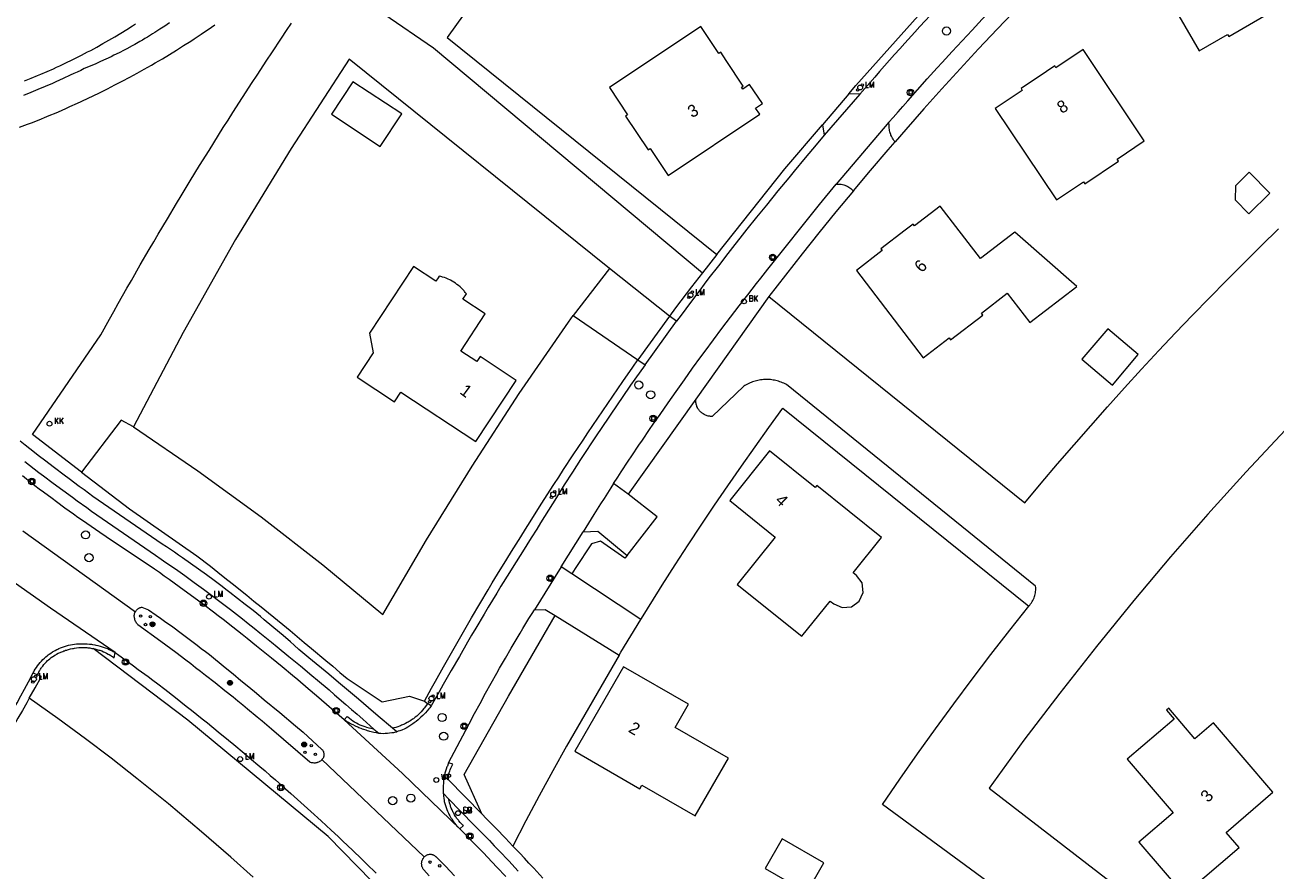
# Model space of a CAD drawing. Header units: metres. Extents: x 138165 to 154469, y 480134 to 494189.
# Tile 339 of 656: x 149205 to 149333, y 483506 to 483593. Entities that reach past the tile are written whole.
import ezdxf

# ---------------------------------------------------------------- set-up
doc = ezdxf.new("R2010")
doc.units = ezdxf.units.M
doc.header["$LTSCALE"] = 0.001
doc.header["$MEASUREMENT"] = 0
for name, color, linetype, lineweight in [('Level 5', 7, 'Continuous', 0), ('TOP-L-topo objecten punt', 7, 'Continuous', 0), ('TOP-L-topo objecten vlak', 7, 'Continuous', 0), ('TOP-T-topo huisnummering naamgeving', 7, 'Continuous', 0)]:
    doc.layers.add(name, color=color, linetype=linetype, lineweight=lineweight)
doc.styles.add('Style-INTL_ISO', font='INTL_ISO.shx')
doc.styles.add('Style-STANDARD', font='STANDARD.shx')

# ---------------------------------------------------------------- blocks, each defined once
blk = doc.blocks.new('24')
at = {"layer": 'TOP-L-topo objecten punt', "color": 7, "linetype": 'Continuous', "lineweight": 0}
for radius in [0.025, 0.0182, 0.0115, 0.005]:
    blk.add_circle((0, 0), radius, dxfattribs=at)
blk = doc.blocks.new('39')
at = {"layer": 'TOP-L-topo objecten punt', "color": 7, "linetype": 'Continuous', "lineweight": 0}
for p, q in [((0.0175, 0.0175), (-0.0175, 0.0175)), ((-0.0175, 0.0175), (-0.0175, -0.0175)), ((0.0175, 0.0175), (0.0175, -0.0175)), ((0.0175, -0.0175), (-0.0175, -0.0175))]:
    blk.add_line(p, q, dxfattribs=at)
blk.add_circle((0, 0), 0.0332, dxfattribs=at)
blk = doc.blocks.new('*U13')
at = {"layer": 'Level 5', "color": 7, "linetype": 'Continuous', "lineweight": 0}
blk.add_circle((0, 0), 0.0415, dxfattribs=at)
blk = doc.blocks.new('150')
at = {"layer": 'Level 5', "color": 7, "linetype": 'Continuous', "lineweight": 0}
blk.add_blockref('*U13', (0, 0), dxfattribs=at)
blk = doc.blocks.new('72')
at = {"layer": 'TOP-L-topo objecten punt', "color": 7, "linetype": 'Continuous', "lineweight": 0}
blk.add_circle((0, 0), 0.025, dxfattribs=at)
at = {"layer": 'TOP-L-topo objecten punt', "color": 7, "linetype": 'Continuous', "lineweight": 0, "style": 'Style-STANDARD'}
blk.add_text('BK', height=0.06, dxfattribs=at).set_placement((0.0483, 0))
blk = doc.blocks.new('73')
at = {"layer": 'TOP-L-topo objecten punt', "color": 7, "linetype": 'Continuous', "lineweight": 0}
blk.add_circle((0, 0), 0.025, dxfattribs=at)
at = {"layer": 'TOP-L-topo objecten punt', "color": 7, "linetype": 'Continuous', "lineweight": 0, "style": 'Style-STANDARD'}
blk.add_text('WP', height=0.06, dxfattribs=at).set_placement((0.0483, 0))
blk = doc.blocks.new('16')
at = {"layer": 'TOP-L-topo objecten punt', "color": 7, "linetype": 'Continuous', "lineweight": 0}
blk.add_circle((0, 0), 0.025, dxfattribs=at)
at = {"layer": 'TOP-L-topo objecten punt', "color": 7, "linetype": 'Continuous', "lineweight": 0, "style": 'Style-STANDARD'}
blk.add_text('LM', height=0.06, dxfattribs=at).set_placement((0.0483, 0))
blk = doc.blocks.new('10')
at = {"layer": 'TOP-L-topo objecten punt', "linetype": 'Continuous', "lineweight": 0}
blk.add_circle((0, 0), 0.0125, dxfattribs=at)
blk = doc.blocks.new('119')
at = {"layer": 'TOP-L-topo objecten punt', "color": 7, "linetype": 'Continuous', "lineweight": 0}
blk.add_circle((0, 0), 0.025, dxfattribs=at)
at = {"layer": 'TOP-L-topo objecten punt', "color": 7, "linetype": 'Continuous', "lineweight": 0, "style": 'Style-STANDARD'}
blk.add_text('KK', height=0.06, dxfattribs=at).set_placement((0.0483, 0))
blk = doc.blocks.new('175')
at = {"layer": 'TOP-L-topo objecten punt', "color": 7, "linetype": 'Continuous', "lineweight": 0}
blk.add_circle((0, 0), 0.025, dxfattribs=at)
at = {"layer": 'TOP-L-topo objecten punt', "color": 7, "linetype": 'Continuous', "lineweight": 0, "style": 'Style-STANDARD'}
blk.add_text('SB', height=0.06, dxfattribs=at).set_placement((0.0483, 0))

msp = doc.modelspace()

# ---------------------------------------------------------------- linework, layer by layer
at = {"layer": 'TOP-L-topo objecten vlak', "flags": 128}
for points in [[(149332.31, 483593.58), (149332.19, 483593.79), (149335.08, 483595.47), (149329.42, 483605.22), (149326.53, 483603.54), (149326.42, 483603.73), (149325.55, 483603.22), (149322.82, 483601.64), (149322.93, 483601.45), (149320.04, 483599.77), (149325.7, 483590.03), (149328.59, 483591.7), (149328.72, 483591.49), (149332.31, 483593.58)], [(149257.49, 483603.42), (149255.67, 483601.04), (149253.87, 483598.65), (149252.09, 483596.24), (149250.33, 483593.82), (149248.59, 483591.39), (149276.23, 483569.15)], [(149289.79, 483585.64), (149290.49, 483586.47), (149298.03, 483594.9), (149302.11, 483599.08)], [(149302.41, 483598.21), (149301.29, 483597.04), (149300.76, 483596.48), (149300.23, 483595.92), (149299.7, 483595.36), (149299.17, 483594.79), (149298.64, 483594.23), (149298.11, 483593.66), (149297.59, 483593.09), (149297.07, 483592.53), (149296.55, 483591.95), (149295.51, 483590.81), (149294.99, 483590.23), (149294.47, 483589.66), (149293.96, 483589.08), (149292.93, 483587.92), (149292.43, 483587.34), (149291.92, 483586.76), (149291.41, 483586.18), (149290.91, 483585.59)], [(149293.89, 483582.71), (149294.32, 483583.2), (149294.82, 483583.77), (149295.31, 483584.34), (149295.81, 483584.91), (149296.81, 483586.04), (149297.82, 483587.16), (149298.83, 483588.28), (149299.34, 483588.84), (149300.36, 483589.96), (149300.87, 483590.51), (149301.9, 483591.61), (149302.42, 483592.16), (149303.46, 483593.26), (149303.98, 483593.81), (149304.51, 483594.35), (149305.56, 483595.44)], [(149242.11, 483593.83), (149247.2, 483590.33), (149274.76, 483567.29)], [(149306.58, 483593.94), (149304.97, 483592.25), (149303.07, 483590.23), (149301.18, 483588.19), (149299.31, 483586.14), (149297.46, 483584.07), (149295.62, 483581.98), (149294.51, 483580.7)], [(149382.89, 483593.27), (149378.17, 483589.83), (149373.51, 483586.3), (149368.91, 483582.69), (149364.37, 483579.01), (149359.9, 483575.25), (149355.49, 483571.41), (149351.15, 483567.5), (149346.88, 483563.52), (149342.68, 483559.46), (149338.55, 483555.34), (149334.49, 483551.14), (149330.5, 483546.88), (149326.59, 483542.55), (149322.75, 483538.16), (149318.99, 483533.7), (149315.15, 483528.99), (149311.4, 483524.21), (149307.73, 483519.37), (149304.16, 483514.46), (149328.21, 483495.91)], [(149204.78, 483582.2), (149205.58, 483582.5), (149205.98, 483582.66), (149206.78, 483582.97), (149207.57, 483583.29), (149207.96, 483583.46), (149208.36, 483583.62), (149208.75, 483583.79), (149209.53, 483584.13), (149209.92, 483584.31), (149210.7, 483584.66), (149211.09, 483584.84), (149211.86, 483585.2), (149212.25, 483585.38), (149213.02, 483585.76), (149213.79, 483586.14), (149214.55, 483586.53), (149215.3, 483586.92), (149216.06, 483587.33), (149216.81, 483587.73), (149217.56, 483588.15), (149218.3, 483588.57), (149218.67, 483588.79), (149219.04, 483589), (149219.41, 483589.22), (149220.14, 483589.66), (149220.87, 483590.11), (149221.59, 483590.56), (149222.31, 483591.03), (149222.67, 483591.26), (149223.38, 483591.73), (149223.74, 483591.97), (149224.09, 483592.21), (149224.8, 483592.69)], [(149220.15, 483592.91), (149219.66, 483592.57), (149219.15, 483592.24), (149218.64, 483591.92), (149218.39, 483591.76), (149217.87, 483591.44), (149217.61, 483591.29), (149217.36, 483591.13), (149217.09, 483590.98), (149216.57, 483590.68), (149216.31, 483590.54), (149215.77, 483590.25), (149215.51, 483590.11), (149214.97, 483589.83), (149214.43, 483589.57), (149214.16, 483589.43), (149213.62, 483589.17), (149213.07, 483588.92), (149212.52, 483588.68), (149212.24, 483588.56), (149211.68, 483588.33), (149211.4, 483588.21), (149211.04, 483588.03), (149210.68, 483587.86), (149210.32, 483587.69), (149209.96, 483587.52), (149209.23, 483587.18), (149208.86, 483587.01), (149208.5, 483586.85), (149208.13, 483586.69), (149207.39, 483586.37), (149206.65, 483586.06), (149205.91, 483585.75), (149205.17, 483585.46)], [(149205.29, 483586.96), (149205.95, 483587.22), (149206.61, 483587.49), (149206.94, 483587.63), (149207.59, 483587.91), (149208.24, 483588.2), (149208.56, 483588.35), (149208.89, 483588.5), (149209.53, 483588.8), (149210.17, 483589.11), (149210.49, 483589.27), (149211.12, 483589.59), (149211.75, 483589.92), (149212.07, 483590.08), (149212.69, 483590.42), (149213.32, 483590.77), (149213.62, 483590.94), (149214.24, 483591.3), (149214.55, 483591.48), (149215.15, 483591.85), (149215.76, 483592.22), (149216.36, 483592.6), (149216.66, 483592.79)], [(149211.13, 483546.86), (149206.11, 483550.7), (149213.09, 483560.92), (149213.98, 483562.52), (149214.43, 483563.32), (149214.87, 483564.12), (149215.77, 483565.71), (149216.23, 483566.5), (149217.14, 483568.08), (149218.06, 483569.66), (149218.52, 483570.45), (149218.98, 483571.24), (149219.92, 483572.81), (149220.85, 483574.38), (149221.33, 483575.16), (149222.27, 483576.72), (149222.75, 483577.5), (149223.23, 483578.28), (149224.19, 483579.83), (149224.68, 483580.61), (149225.16, 483581.38), (149225.65, 483582.16), (149226.14, 483582.93), (149226.63, 483583.7), (149227.62, 483585.24), (149228.61, 483586.77), (149229.11, 483587.53), (149230.11, 483589.06), (149230.62, 483589.83), (149231.63, 483591.34), (149232.14, 483592.1), (149232.65, 483592.86)], [(149271.27, 483577.25), (149280.64, 483583.53), (149280.21, 483584.16), (149280.91, 483584.63), (149279.6, 483586.58), (149278.9, 483586.11), (149278.78, 483586.3), (149278.96, 483586.42), (149277.2, 483589.05), (149276.64, 483589.88), (149276.46, 483589.76), (149274.6, 483592.53), (149265.24, 483586.26), (149267.1, 483583.48), (149266.89, 483583.34), (149269.21, 483579.89), (149269.42, 483580.03), (149271.27, 483577.25)], [(149320.06, 483580.79), (149313.78, 483590.16), (149311.01, 483588.29), (149310.88, 483588.48), (149310.05, 483587.92), (149307.43, 483586.16), (149307.55, 483585.98), (149304.78, 483584.12), (149311.05, 483574.76), (149313.83, 483576.62), (149313.96, 483576.41), (149317.42, 483578.72), (149317.28, 483578.93), (149320.06, 483580.79)], [(149265.23, 483567.73), (149238.57, 483589.18), (149232.6, 483580.02), (149226.92, 483570.68), (149221.53, 483561.16), (149216.45, 483551.48)], [(149238.92, 483586.87), (149236.73, 483583.53), (149241.74, 483580.24), (149243.94, 483583.58), (149238.92, 483586.87)], [(149289.79, 483585.64), (149287.06, 483582.44)], [(149290.91, 483585.59), (149287.25, 483581.37)], [(149290.91, 483585.59), (149289.79, 483585.64)], [(149276.23, 483569.15), (149283.2, 483577.92), (149287.06, 483582.44)], [(149287.06, 483582.44), (149287.25, 483581.37)], [(149293.89, 483582.71), (149288.49, 483576.36)], [(149294.51, 483580.7), (149294.44, 483580.78), (149294.4, 483580.84), (149294.36, 483580.9), (149294.32, 483580.96), (149294.25, 483581.08), (149294.21, 483581.14), (149294.15, 483581.27), (149294.09, 483581.4), (149294.07, 483581.47), (149294.02, 483581.61), (149293.98, 483581.74), (149293.95, 483581.88), (149293.94, 483581.96), (149293.92, 483582.1), (149293.92, 483582.17), (149293.91, 483582.24), (149293.91, 483582.31), (149293.91, 483582.38), (149293.89, 483582.71)], [(149287.25, 483581.37), (149286.43, 483580.4), (149285.3, 483579.06), (149284.18, 483577.71), (149283.62, 483577.03), (149282.51, 483575.68), (149281.32, 483574.21), (149280.82, 483573.6), (149280.32, 483572.98), (149279.33, 483571.75), (149278.84, 483571.13), (149277.86, 483569.88), (149277.38, 483569.26), (149276.41, 483568.01), (149275.44, 483566.75), (149274.96, 483566.12), (149274.49, 483565.49), (149273.54, 483564.22), (149272.59, 483562.95), (149272.12, 483562.32)], [(149290.24, 483575.68), (149292.01, 483577.78), (149293.81, 483579.89), (149294.51, 483580.7)], [(149330.82, 483577.58), (149329.4, 483576.18), (149329.39, 483574.76), (149330.79, 483573.34), (149332.93, 483575.44), (149330.82, 483577.58)], [(149265.66, 483545.69), (149266.09, 483546.35), (149266.44, 483546.89), (149267.16, 483547.98), (149267.52, 483548.52), (149268.25, 483549.6), (149268.61, 483550.14), (149269.35, 483551.22), (149269.72, 483551.75), (149270.42, 483552.75), (149271.25, 483553.94), (149272.08, 483555.13), (149272.92, 483556.31), (149273.76, 483557.49), (149274.61, 483558.66), (149275.04, 483559.25), (149275.9, 483560.41), (149276.77, 483561.57), (149277.2, 483562.15), (149277.64, 483562.73), (149278.52, 483563.88), (149279.41, 483565.03), (149279.85, 483565.6), (149280.3, 483566.17), (149280.75, 483566.74), (149281.48, 483567.66), (149286.76, 483574.29), (149288.49, 483576.36)], [(149290.24, 483575.68), (149288.46, 483573.53), (149286.71, 483571.38), (149284.98, 483569.21), (149283.27, 483567.03), (149281.57, 483564.84)], [(149288.49, 483576.36), (149288.55, 483576.36), (149288.61, 483576.37), (149288.68, 483576.37), (149288.74, 483576.37), (149288.87, 483576.36), (149289, 483576.35), (149289.13, 483576.32), (149289.25, 483576.29), (149289.38, 483576.25), (149289.44, 483576.23), (149289.5, 483576.21), (149289.55, 483576.18), (149289.67, 483576.12), (149289.78, 483576.06), (149289.89, 483575.99), (149289.99, 483575.91), (149290.09, 483575.82), (149290.18, 483575.73), (149290.24, 483575.68)], [(149303.27, 483568.75), (149299.14, 483574.12), (149296.49, 483572.09), (149296.36, 483572.26), (149295.56, 483571.65), (149293.06, 483569.73), (149293.19, 483569.56), (149290.55, 483567.52), (149297.41, 483558.58), (149300.06, 483560.61), (149300.21, 483560.42), (149303.51, 483562.95), (149303.36, 483563.15), (149306.01, 483565.18), (149308.32, 483562.17), (149313.16, 483565.88), (149306.79, 483571.46), (149303.27, 483568.75)], [(149281.57, 483564.84), (149307.82, 483543.72), (149309.48, 483545.72), (149311.17, 483547.69), (149312.86, 483549.66), (149314.58, 483551.61), (149316.3, 483553.55), (149318.04, 483555.48), (149319.79, 483557.4), (149321.56, 483559.3), (149323.27, 483561.12), (149325, 483562.93), (149326.74, 483564.72), (149328.49, 483566.5), (149330.26, 483568.27), (149332.03, 483570.03), (149333.82, 483571.78)], [(149276.23, 483569.15), (149274.76, 483567.29)], [(149252.5, 483563.07), (149250.22, 483564.57), (149250.58, 483565.11), (149250.46, 483565.27), (149250.39, 483565.35), (149250.33, 483565.42), (149250.2, 483565.57), (149250.06, 483565.71), (149249.92, 483565.84), (149249.77, 483565.97), (149249.61, 483566.09), (149249.45, 483566.21), (149249.29, 483566.32), (149249.12, 483566.42), (149248.95, 483566.51), (149248.86, 483566.56), (149248.69, 483566.64), (149248.51, 483566.72), (149248.32, 483566.79), (149248.14, 483566.85), (149248.04, 483566.88), (149247.95, 483566.91), (149247.79, 483566.95), (149247.67, 483566.77), (149247.43, 483566.41), (149245.15, 483567.91), (149240.65, 483561.08), (149241.03, 483559.09), (149239.37, 483556.57), (149243.21, 483554.04), (149243.87, 483555.04), (149251.55, 483549.99), (149255.67, 483556.25), (149251.98, 483558.69), (149251.64, 483558.18), (149249.99, 483559.26), (149252.5, 483563.07)], [(149265.23, 483567.73), (149261.52, 483562.92)], [(149271.38, 483562.82), (149265.23, 483567.73)], [(149274.76, 483567.29), (149273.66, 483565.85), (149273.11, 483565.13), (149272.57, 483564.41), (149272.02, 483563.69), (149271.38, 483562.82)], [(149281.57, 483564.84), (149274.08, 483554.32)], [(149216.45, 483551.48), (149223.06, 483546.97), (149229.53, 483542.26), (149235.85, 483537.35), (149242.02, 483532.26), (149246.5, 483539.92), (149251.16, 483547.47), (149256, 483554.91), (149261.03, 483562.22), (149261.52, 483562.92)], [(149261.52, 483562.92), (149268.15, 483558.36)], [(149271.38, 483562.82), (149268.15, 483558.36)], [(149272.12, 483562.32), (149271.38, 483562.82)], [(149268.89, 483557.84), (149272.12, 483562.32)], [(149319.45, 483558.9), (149316.32, 483561.55), (149313.67, 483558.42), (149316.8, 483555.77), (149319.45, 483558.9)], [(149246.29, 483523.38), (149247.01, 483524.7), (149247.42, 483525.43), (149248.23, 483526.88), (149249.04, 483528.33), (149249.86, 483529.77), (149250.69, 483531.21), (149251.11, 483531.92), (149251.95, 483533.35), (149252.8, 483534.78), (149253.22, 483535.49), (149253.76, 483536.38), (149254.71, 483537.92), (149255.18, 483538.7), (149256.14, 483540.23), (149256.62, 483541), (149257.11, 483541.77), (149258.08, 483543.3), (149258.56, 483544.06), (149259.55, 483545.59), (149260.04, 483546.35), (149260.53, 483547.11), (149261.53, 483548.62), (149262.53, 483550.14), (149263.03, 483550.89), (149264.04, 483552.39), (149265.06, 483553.89), (149265.57, 483554.64), (149266.6, 483556.13), (149267.63, 483557.62), (149268.15, 483558.36)], [(149268.89, 483557.84), (149267.85, 483556.37), (149267.41, 483555.75), (149266.54, 483554.49), (149266.11, 483553.86), (149265.24, 483552.59), (149264.39, 483551.32), (149263.96, 483550.68), (149263.54, 483550.05), (149262.69, 483548.77), (149262.27, 483548.13), (149261.44, 483546.84), (149260.61, 483545.55), (149259.8, 483544.26), (149258.98, 483542.96), (149258.18, 483541.66), (149257.78, 483541), (149257.2, 483540.11), (149256.31, 483538.69), (149255.43, 483537.28), (149254.99, 483536.57), (149254.12, 483535.15), (149253.68, 483534.43), (149252.82, 483533), (149252.39, 483532.29), (149251.54, 483530.85), (149251.11, 483530.13), (149250.69, 483529.41), (149249.85, 483527.97), (149249.02, 483526.52), (149248.19, 483525.07), (149247.78, 483524.34), (149246.97, 483522.89)], [(149268.15, 483558.36), (149268.89, 483557.84)], [(149308.22, 483533.13), (149308.32, 483533.23), (149308.4, 483533.34), (149308.49, 483533.46), (149308.57, 483533.58), (149308.64, 483533.71), (149308.7, 483533.83), (149308.76, 483533.96), (149308.8, 483534.09), (149308.84, 483534.22), (149308.88, 483534.36), (149308.9, 483534.49), (149308.92, 483534.63), (149308.93, 483534.77), (149308.93, 483534.91), (149308.93, 483535.04), (149308.92, 483535.18), (149283.37, 483555.83), (149283.24, 483555.9), (149283.11, 483555.96), (149282.99, 483556.01), (149282.85, 483556.07), (149282.71, 483556.12), (149282.57, 483556.16), (149282.43, 483556.2), (149282.3, 483556.23), (149282.16, 483556.27), (149282.02, 483556.29), (149281.89, 483556.31), (149281.74, 483556.33), (149281.59, 483556.34), (149281.45, 483556.34), (149281.32, 483556.34), (149281.17, 483556.34), (149281.02, 483556.33), (149280.88, 483556.32), (149280.73, 483556.3), (149280.6, 483556.28), (149280.46, 483556.25), (149280.31, 483556.22), (149280.19, 483556.18), (149280.05, 483556.14), (149279.91, 483556.09), (149279.77, 483556.04), (149279.65, 483555.99), (149279.52, 483555.93), (149279.39, 483555.87), (149279.26, 483555.8), (149279.13, 483555.72), (149279.02, 483555.65), (149275.77, 483552.55), (149275.68, 483552.55), (149275.6, 483552.56), (149275.52, 483552.57), (149275.43, 483552.58), (149275.34, 483552.6), (149275.26, 483552.62), (149275.18, 483552.65), (149275.1, 483552.68), (149275.02, 483552.72), (149274.94, 483552.76), (149274.86, 483552.81), (149274.8, 483552.85), (149274.73, 483552.9), (149274.67, 483552.95), (149274.6, 483553.01), (149274.54, 483553.07), (149274.48, 483553.14), (149274.43, 483553.2), (149274.38, 483553.27), (149274.33, 483553.34), (149274.28, 483553.42), (149274.25, 483553.49), (149274.21, 483553.57), (149274.18, 483553.64), (149274.16, 483553.72), (149274.13, 483553.81), (149274.11, 483553.89), (149274.1, 483553.98), (149274.09, 483554.07), (149274.08, 483554.15), (149274.08, 483554.24), (149274.08, 483554.32)], [(149274.08, 483554.32), (149267.15, 483544.58)], [(149268.47, 483531.74), (149268.52, 483531.84), (149270.38, 483534.83), (149270.64, 483535.25), (149271.99, 483537.35), (149273.31, 483539.39), (149274.65, 483541.43), (149276.01, 483543.45), (149277.38, 483545.46), (149278.77, 483547.47), (149280.17, 483549.46), (149281.58, 483551.44), (149283.01, 483553.42), (149308.22, 483533.13)], [(149216.45, 483551.48), (149215.19, 483552.19), (149211.13, 483546.86)], [(149243.01, 483520.6), (149241.54, 483521.85), (149240.53, 483522.71), (149239.52, 483523.57), (149238.5, 483524.43), (149237.48, 483525.28), (149236.47, 483526.13), (149234.43, 483527.83), (149233.4, 483528.68), (149232.91, 483529.12), (149232.54, 483529.45), (149231.78, 483530.1), (149231.4, 483530.43), (149230.63, 483531.08), (149229.86, 483531.72), (149229.48, 483532.04), (149229.09, 483532.35), (149228.7, 483532.67), (149227.91, 483533.29), (149227.12, 483533.91), (149226.33, 483534.53), (149225.93, 483534.83), (149225.53, 483535.13), (149224.73, 483535.73), (149223.92, 483536.33), (149223.11, 483536.91), (149222.29, 483537.49), (149221.47, 483538.07), (149221.06, 483538.35), (149220.65, 483538.64), (149220.23, 483538.92), (149219.82, 483539.2), (149219.4, 483539.48), (149212.28, 483544.37), (149211.39, 483545.02), (149210.88, 483545.39), (149209.86, 483546.15), (149209.35, 483546.53), (149208.34, 483547.3), (149207.33, 483548.07), (149206.83, 483548.46), (149205.83, 483549.24), (149205.34, 483549.63), (149204.84, 483550.03)], [(149286.49, 483545.48), (149286.31, 483545.26), (149281.64, 483549.02), (149277.57, 483543.96), (149282.24, 483540.2), (149278.34, 483535.35), (149284.96, 483530.03), (149287.87, 483533.63), (149288.23, 483533.34), (149289.1, 483532.96), (149290.06, 483533.06), (149290.84, 483533.64), (149291.24, 483534.52), (149291.13, 483535.49), (149290.57, 483536.25), (149290.21, 483536.54), (149293.11, 483540.15), (149286.49, 483545.48)], [(149205.31, 483547.95), (149206.27, 483547.2), (149206.76, 483546.83), (149207.24, 483546.46), (149208.21, 483545.73), (149209.19, 483545), (149210.18, 483544.28), (149210.67, 483543.92), (149211.66, 483543.21), (149212.16, 483542.86), (149218.69, 483538.35), (149219.29, 483537.94), (149219.77, 483537.6), (149220.74, 483536.93), (149221.7, 483536.24), (149222.66, 483535.55), (149223.62, 483534.86), (149224.57, 483534.15), (149225.04, 483533.8), (149225.98, 483533.09), (149226.4, 483532.76), (149227.61, 483531.82), (149228.21, 483531.34), (149228.81, 483530.86), (149229.41, 483530.39), (149230.6, 483529.42), (149231.19, 483528.94), (149232.38, 483527.97), (149233.56, 483527), (149234.73, 483526.02), (149235.32, 483525.52), (149236.49, 483524.53), (149237.07, 483524.03), (149238.23, 483523.03), (149238.8, 483522.53), (149239.38, 483522.03), (149239.96, 483521.52), (149241.1, 483520.5)], [(149238.05, 483521.46), (149235.22, 483523.92), (149234.36, 483524.65), (149233.3, 483525.55), (149232.76, 483526), (149231.69, 483526.89), (149231.15, 483527.33), (149230.61, 483527.78), (149229.07, 483529.03), (149228.09, 483529.81), (149227.6, 483530.2), (149226.62, 483530.97), (149225.64, 483531.73), (149225.14, 483532.11), (149224.64, 483532.49), (149223.65, 483533.24), (149223.15, 483533.62), (149222.65, 483533.99), (149221.64, 483534.73), (149221.14, 483535.1), (149220.12, 483535.83), (149219.61, 483536.19), (149219.11, 483536.55), (149218.6, 483536.91), (149213.66, 483540.21), (149213.01, 483540.65), (149212.55, 483540.96), (149212.1, 483541.27), (149211.21, 483541.9), (149210.76, 483542.21), (149210.31, 483542.53), (149209.42, 483543.17), (149208.54, 483543.81), (149208.1, 483544.14), (149207.23, 483544.79), (149206.79, 483545.12), (149206.35, 483545.45), (149205.49, 483546.12), (149205.06, 483546.46)], [(149211.13, 483546.86), (149216.05, 483543.09), (149222.95, 483538.28), (149224.33, 483537.2), (149225.08, 483536.61), (149225.82, 483536.02), (149226.57, 483535.43), (149228.06, 483534.23), (149228.8, 483533.63), (149229.54, 483533.03), (149230.28, 483532.43), (149231.76, 483531.22), (149232.5, 483530.62), (149233.23, 483530.01), (149233.96, 483529.4), (149234.7, 483528.79), (149236.16, 483527.56), (149236.89, 483526.95), (149237.61, 483526.33), (149238.34, 483525.71), (149241.94, 483523.31), (149244.73, 483523.9), (149246.29, 483523.38)], [(149265.66, 483545.69), (149265.38, 483545.25), (149264.68, 483544.15), (149264.33, 483543.6), (149263.64, 483542.5), (149262.54, 483540.72)], [(149267.15, 483544.58), (149265.66, 483545.69)], [(149267.05, 483538.32), (149270.14, 483542.26), (149267.15, 483544.58)], [(149205.11, 483540.83), (149216.64, 483532.54)], [(149260.3, 483537.15), (149262.54, 483540.72)], [(149262.54, 483540.72), (149264.03, 483540.81), (149267.05, 483538.32)], [(149267.05, 483538.32), (149266.83, 483538.04), (149264.31, 483539.76), (149263.39, 483539.51), (149261.71, 483536.98), (149261.38, 483536.44)], [(149214.57, 483528.35), (149207.95, 483532.92), (149202.23, 483536.9)], [(149260.3, 483537.15), (149257.54, 483532.74)], [(149261.38, 483536.44), (149260.3, 483537.15)], [(149268.47, 483531.74), (149261.38, 483536.44)], [(149216.64, 483532.54), (149216.68, 483532.61), (149216.71, 483532.65), (149216.76, 483532.72), (149216.82, 483532.78), (149216.89, 483532.83), (149216.96, 483532.88), (149216.99, 483532.9), (149217.07, 483532.93), (149217.11, 483532.95), (149217.15, 483532.97), (149217.19, 483532.98), (149217.27, 483533), (149217.31, 483533), (149217.99, 483532.75), (149218.79, 483532.19), (149219.22, 483531.89), (149219.64, 483531.59), (149220.49, 483530.98), (149221.33, 483530.36), (149221.74, 483530.05), (149222.58, 483529.43), (149222.99, 483529.11), (149223.4, 483528.79), (149223.82, 483528.48), (149224.23, 483528.16), (149225.86, 483526.83), (149226.66, 483526.17), (149227.46, 483525.51), (149228.27, 483524.85), (149229.06, 483524.19), (149229.86, 483523.53), (149231.45, 483522.2), (149233.04, 483520.86), (149233.83, 483520.19), (149235.77, 483518.43), (149235.81, 483518.39), (149235.85, 483518.32), (149235.87, 483518.28), (149235.91, 483518.21), (149235.93, 483518.13), (149235.95, 483518.06), (149235.96, 483518.02), (149235.97, 483517.93), (149235.97, 483517.85), (149235.96, 483517.77), (149235.95, 483517.73), (149235.93, 483517.65), (149235.92, 483517.61), (149235.88, 483517.54), (149235.86, 483517.5), (149235.8, 483517.43), (149235.77, 483517.39)], [(149318.61, 483494.13), (149293.23, 483512.79), (149295.02, 483515.39), (149296.83, 483517.97), (149298.67, 483520.54), (149300.54, 483523.09), (149302.42, 483525.63), (149304.33, 483528.15), (149306.27, 483530.65), (149308.22, 483533.13)], [(149235.77, 483517.39), (149235.74, 483517.36), (149235.68, 483517.29), (149235.64, 483517.27), (149235.61, 483517.24), (149235.53, 483517.19), (149235.49, 483517.16), (149235.41, 483517.12), (149235.32, 483517.09), (149235.28, 483517.08), (149235.24, 483517.06), (149235.15, 483517.04), (149235.06, 483517.03), (149235.01, 483517.03), (149234.96, 483517.03), (149234.87, 483517.04), (149234.83, 483517.04), (149234.74, 483517.06), (149234.7, 483517.07), (149234.61, 483517.1), (149234.52, 483517.14), (149230.61, 483520.49), (149230.12, 483520.9), (149229.63, 483521.32), (149229.14, 483521.73), (149228.15, 483522.55), (149227.65, 483522.96), (149227.16, 483523.36), (149226.66, 483523.77), (149225.82, 483524.44), (149224.83, 483525.24), (149223.82, 483526.02), (149223.32, 483526.42), (149222.81, 483526.81), (149222.31, 483527.2), (149221.8, 483527.58), (149220.78, 483528.35), (149219.76, 483529.11), (149219.24, 483529.49), (149216.91, 483531.21), (149216.86, 483531.26), (149216.83, 483531.3), (149216.79, 483531.33), (149216.77, 483531.37), (149216.71, 483531.46), (149216.67, 483531.54), (149216.63, 483531.63), (149216.59, 483531.72), (149216.57, 483531.82), (149216.55, 483531.91), (149216.54, 483531.97), (149216.53, 483532.05), (149216.53, 483532.1), (149216.53, 483532.18), (149216.54, 483532.22), (149216.55, 483532.31), (149216.56, 483532.35), (149216.59, 483532.43), (149216.6, 483532.47), (149216.64, 483532.54)], [(149248.75, 483517.04), (149250.53, 483520.4), (149250.87, 483521.05), (149251.42, 483522.1), (149251.98, 483523.14), (149252.54, 483524.18), (149253.11, 483525.22), (149253.69, 483526.25), (149253.98, 483526.77), (149254.57, 483527.79), (149255.16, 483528.81), (149255.46, 483529.32), (149256.07, 483530.34), (149256.37, 483530.84), (149256.99, 483531.85), (149257.3, 483532.36), (149257.54, 483532.74)], [(149252.16, 483511.82), (149250.34, 483515.85), (149254.89, 483523.88), (149259.69, 483532.14)], [(149257.54, 483532.74), (149258.66, 483532.77), (149259.69, 483532.14)], [(149259.69, 483532.14), (149266.24, 483528.1)], [(149266.24, 483528.1), (149266.42, 483528.41), (149268.47, 483531.74)], [(149206.17, 483526.29), (149206.22, 483526.38), (149206.27, 483526.47), (149206.38, 483526.65), (149206.49, 483526.83), (149206.61, 483527), (149206.74, 483527.17), (149206.87, 483527.33), (149206.94, 483527.41), (149207.01, 483527.49), (149207.16, 483527.64), (149207.31, 483527.78), (149207.47, 483527.92), (149207.63, 483528.06), (149207.71, 483528.12), (149207.8, 483528.18), (149207.97, 483528.31), (149208.14, 483528.42), (149208.23, 483528.47), (149208.41, 483528.58), (149208.6, 483528.68), (149208.69, 483528.72), (149208.79, 483528.77), (149208.98, 483528.85), (149209.08, 483528.89), (149209.28, 483528.96), (149209.38, 483528.99), (149209.48, 483529.02), (149209.68, 483529.08), (149209.78, 483529.11), (149209.98, 483529.15), (149210.19, 483529.19), (149210.4, 483529.22), (149210.61, 483529.24), (149210.82, 483529.25), (149211.26, 483529.26), (149211.37, 483529.26), (149211.48, 483529.26), (149211.7, 483529.25), (149211.93, 483529.23), (149212.15, 483529.21), (149212.26, 483529.19), (149212.48, 483529.15), (149212.59, 483529.13), (149212.81, 483529.08), (149213.03, 483529.02), (149213.24, 483528.96), (149213.46, 483528.89), (149213.56, 483528.85), (149213.77, 483528.76), (149213.87, 483528.72), (149214.08, 483528.62), (149214.27, 483528.52), (149214.37, 483528.47), (149214.57, 483528.35)], [(149206.62, 483526.09), (149206.7, 483526.26), (149206.74, 483526.34), (149206.83, 483526.51), (149206.88, 483526.59), (149206.93, 483526.67), (149206.98, 483526.75), (149207.03, 483526.82), (149207.14, 483526.98), (149207.26, 483527.12), (149207.32, 483527.2), (149207.45, 483527.33), (149207.52, 483527.4), (149207.65, 483527.53), (149207.72, 483527.6), (149207.86, 483527.72), (149208.01, 483527.84), (149208.17, 483527.94), (149208.24, 483528), (149208.4, 483528.1), (149208.48, 483528.14), (149208.57, 483528.19), (149208.73, 483528.28), (149208.82, 483528.32), (149209.1, 483528.44), (149209.2, 483528.48), (149209.3, 483528.52), (149209.4, 483528.55), (149209.49, 483528.59), (149209.6, 483528.62), (149209.7, 483528.65), (149209.8, 483528.68), (149210, 483528.73), (149210.21, 483528.77), (149210.31, 483528.79), (149210.41, 483528.81), (149210.62, 483528.84), (149210.83, 483528.86), (149211.04, 483528.87), (149211.25, 483528.87), (149211.46, 483528.87), (149211.67, 483528.86), (149211.78, 483528.85), (149211.99, 483528.83), (149212.09, 483528.81), (149212.19, 483528.79), (149212.3, 483528.77)], [(149260.12, 483471.48), (149260.94, 483473.15), (149261.75, 483474.82), (149262.16, 483475.66), (149262.04, 483479.91), (149248.33, 483497.32), (149236.41, 483509.49), (149222.03, 483521.44), (149212.3, 483528.77)], [(149212.3, 483528.77), (149212.39, 483528.75), (149212.5, 483528.73), (149212.6, 483528.71), (149212.8, 483528.65), (149212.9, 483528.62), (149213, 483528.59), (149213.19, 483528.52), (149213.39, 483528.44), (149213.48, 483528.39), (149213.67, 483528.31), (149213.86, 483528.21), (149213.95, 483528.16), (149214.12, 483528.05), (149214.21, 483527.99), (149214.3, 483527.94), (149214.47, 483527.82), (149214.57, 483528.35)], [(149214.57, 483528.35), (149214.93, 483528.09), (149215.94, 483527.36), (149216.44, 483527), (149216.94, 483526.63), (149217.94, 483525.89), (149218.44, 483525.52), (149218.93, 483525.15), (149219.66, 483524.59), (149220.76, 483523.74), (149221.31, 483523.31), (149221.86, 483522.88), (149222.41, 483522.44), (149222.95, 483522.01), (149223.5, 483521.57), (149224.04, 483521.14), (149225.12, 483520.25), (149226.2, 483519.37), (149226.74, 483518.92), (149227.81, 483518.03), (149228.34, 483517.58), (149229.41, 483516.67), (149229.94, 483516.22), (149230.46, 483515.76), (149230.99, 483515.3), (149232.04, 483514.38), (149232.57, 483513.92), (149233.61, 483512.99), (149234.64, 483512.06), (149235.67, 483511.12), (149236.19, 483510.64), (149236.7, 483510.17), (149237.42, 483509.5), (149237.91, 483509.03), (149238.89, 483508.1), (149239.86, 483507.17), (149240.35, 483506.7), (149241.31, 483505.75)], [(149266.24, 483528.1), (149260.83, 483518.78), (149259.42, 483516.23), (149258.04, 483513.67), (149256.68, 483511.1), (149255.35, 483508.53)], [(149266.68, 483526.91), (149261.68, 483518.25), (149268.35, 483514.4), (149268.57, 483514.78), (149274.03, 483511.64), (149277.43, 483517.52), (149271.97, 483520.67), (149273.35, 483523.07), (149266.68, 483526.91)], [(149193.86, 483505.59), (149193.92, 483505.73), (149193.96, 483505.8), (149194.04, 483505.94), (149194.58, 483506.79), (149195.44, 483508.14), (149195.87, 483508.82), (149196.3, 483509.49), (149197.15, 483510.84), (149198, 483512.2), (149198.42, 483512.88), (149199.25, 483514.25), (149200.08, 483515.62), (149200.9, 483516.99), (149201.71, 483518.37), (149202.52, 483519.75), (149202.92, 483520.44), (149203.32, 483521.13), (149204.11, 483522.52), (149204.51, 483523.22), (149204.9, 483523.92), (149205.29, 483524.61), (149205.68, 483525.35), (149206.17, 483526.29)], [(149205.77, 483523.67), (149206.37, 483524.74), (149207.03, 483525.92), (149206.62, 483526.09)], [(149206.17, 483526.29), (149206.62, 483526.09)], [(149205.77, 483523.67), (149205.5, 483523.19), (149205.06, 483522.42), (149204.61, 483521.65), (149204.17, 483520.87), (149203.27, 483519.33), (149202.83, 483518.56), (149201.92, 483517.03), (149201.47, 483516.26), (149200.55, 483514.73), (149200.09, 483513.97), (149199.17, 483512.44), (149198.24, 483510.92), (149197.77, 483510.16), (149197.3, 483509.41), (149196.83, 483508.65), (149195.88, 483507.14), (149195.08, 483505.88)], [(149228.71, 483505.34), (149226.44, 483507.38), (149223.43, 483510), (149220.04, 483512.84), (149216.8, 483515.46), (149214.16, 483517.52), (149211.52, 483519.52), (149208.7, 483521.59), (149205.77, 483523.67)], [(149246.6, 483523.15), (149246.48, 483522.97), (149246.35, 483522.79), (149246.29, 483522.71), (149246.22, 483522.62), (149246.09, 483522.46), (149245.94, 483522.3), (149245.87, 483522.22), (149245.72, 483522.07), (149245.56, 483521.92), (149245.48, 483521.85), (149245.32, 483521.72), (149245.14, 483521.58), (149245.06, 483521.52), (149244.88, 483521.4), (149244.79, 483521.34), (149244.7, 483521.28), (149244.61, 483521.23), (149244.51, 483521.18), (149244.32, 483521.08), (149244.23, 483521.03), (149244.13, 483520.98), (149243.93, 483520.9), (149243.83, 483520.86), (149243.73, 483520.82), (149243.53, 483520.75), (149243.43, 483520.71), (149243.33, 483520.68), (149243.12, 483520.63), (149243.01, 483520.6)], [(149246.97, 483522.89), (149246.89, 483522.78), (149246.81, 483522.68), (149246.72, 483522.58), (149246.55, 483522.38), (149246.38, 483522.19), (149246.29, 483522.09), (149246.1, 483521.91), (149245.91, 483521.73), (149245.72, 483521.55), (149245.62, 483521.47), (149245.42, 483521.3), (149245.21, 483521.15), (149245.1, 483521.07), (149244.89, 483520.92), (149244.78, 483520.85), (149244.67, 483520.78), (149244.56, 483520.71), (149244.39, 483520.61), (149244.21, 483520.52), (149244.03, 483520.45), (149243.94, 483520.41), (149243.75, 483520.34), (149243.57, 483520.29), (149243.43, 483520.25)], [(149246.29, 483523.38), (149246.6, 483523.15)], [(149246.97, 483522.89), (149246.6, 483523.15)], [(149329.78, 483508.39), (149328.45, 483509.93), (149333.23, 483514.04), (149327.14, 483521.15), (149325.25, 483519.53), (149322.57, 483522.66), (149322.33, 483522.45), (149323.11, 483521.53), (149318.32, 483517.42), (149323.02, 483511.94), (149319.51, 483508.93), (149324.3, 483503.34), (149324.55, 483503.55), (149324.38, 483503.75), (149329.78, 483508.39)], [(149241.1, 483520.5), (149240.9, 483520.54), (149240.79, 483520.56), (149240.59, 483520.61), (149240.38, 483520.67), (149240.18, 483520.74), (149239.98, 483520.81), (149239.88, 483520.85), (149239.69, 483520.93), (149239.49, 483521.03), (149239.31, 483521.12), (149239.12, 483521.23), (149238.94, 483521.34), (149238.77, 483521.46), (149238.6, 483521.59), (149238.43, 483521.72), (149238.35, 483521.79), (149238.05, 483521.46)], [(149241.61, 483520.09), (149241.47, 483520.11), (149241.34, 483520.13), (149241.08, 483520.18), (149240.82, 483520.24), (149240.69, 483520.28), (149240.56, 483520.31), (149240.43, 483520.35), (149240.31, 483520.39), (149240.05, 483520.47), (149239.93, 483520.51), (149239.8, 483520.56), (149239.55, 483520.66), (149239.43, 483520.71), (149239.19, 483520.82), (149238.95, 483520.94), (149238.71, 483521.06), (149238.6, 483521.12), (149238.48, 483521.19), (149238.25, 483521.33), (149238.14, 483521.4), (149238.05, 483521.46)], [(149249.91, 483510.28), (149244.01, 483515.98), (149238.05, 483521.46)], [(149241.1, 483520.5), (149241.61, 483520.09)], [(149241.61, 483520.09), (149241.82, 483520.08), (149242.04, 483520.07), (149242.26, 483520.08), (149242.48, 483520.09), (149242.7, 483520.12), (149242.92, 483520.15), (149243.14, 483520.18), (149243.24, 483520.21), (149243.43, 483520.25)], [(149243.43, 483520.25), (149243.01, 483520.6)], [(149235.77, 483517.39), (149246.26, 483507.42)], [(149248.75, 483517.04), (149248.7, 483516.94), (149248.62, 483516.73), (149248.58, 483516.63), (149248.5, 483516.42), (149248.43, 483516.21), (149248.4, 483516.1), (149248.38, 483515.99), (149248.35, 483515.88), (149248.31, 483515.7)], [(149248.72, 483515.34), (149248.73, 483515.43), (149248.74, 483515.59), (149248.74, 483515.66), (149248.77, 483515.82), (149248.78, 483515.9), (149248.82, 483516.05), (149248.86, 483516.2), (149248.91, 483516.35), (149248.97, 483516.5), (149249, 483516.57), (149249.07, 483516.71), (149249.15, 483516.85), (149249.19, 483516.92), (149248.75, 483517.04)], [(149248.31, 483515.7), (149248.29, 483515.57), (149248.27, 483515.44), (149248.24, 483515.18), (149248.21, 483514.91), (149248.2, 483514.78), (149248.2, 483514.65), (149248.19, 483514.38), (149248.19, 483514.11), (149248.19, 483513.95)], [(149248.31, 483515.7), (149248.72, 483515.34)], [(149252.16, 483511.82), (149248.72, 483515.34)], [(149248.19, 483513.95), (149248.21, 483513.74), (149248.22, 483513.63), (149248.25, 483513.42), (149248.29, 483513.21), (149248.31, 483513.11), (149248.36, 483512.9), (149248.42, 483512.69), (149248.45, 483512.59), (149248.52, 483512.39), (149248.56, 483512.29), (149248.64, 483512.09), (149248.73, 483511.9), (149248.77, 483511.8), (149248.87, 483511.61), (149248.98, 483511.43), (149249.03, 483511.34), (149249.07, 483511.27), (149249.18, 483511.1), (149249.25, 483511.02), (149249.37, 483510.86), (149249.5, 483510.7), (149249.61, 483510.57), (149249.91, 483510.28)], [(149248.77, 483513.33), (149248.19, 483513.95)], [(149248.77, 483513.33), (149249.93, 483512.14), (149250.44, 483511.63), (149250.94, 483511.12), (149251.44, 483510.61), (149251.94, 483510.1), (149252.94, 483509.08), (149253.43, 483508.56), (149253.93, 483508.05), (149254.91, 483507.01), (149255.89, 483505.97)], [(149249.91, 483510.28), (149250.28, 483510.62), (149250.21, 483510.68), (149250.14, 483510.75), (149250, 483510.88), (149249.94, 483510.95), (149249.81, 483511.1), (149249.75, 483511.17), (149249.69, 483511.25), (149249.63, 483511.32), (149249.57, 483511.4), (149249.52, 483511.48), (149249.46, 483511.56), (149249.36, 483511.72), (149249.27, 483511.89), (149249.22, 483511.97), (149249.18, 483512.06), (149249.14, 483512.15), (149249.1, 483512.23), (149249.02, 483512.41), (149248.99, 483512.5), (149248.96, 483512.59), (149248.93, 483512.68), (149248.9, 483512.78), (149248.87, 483512.87), (149248.85, 483512.96), (149248.8, 483513.15), (149248.78, 483513.24), (149248.77, 483513.33)], [(149255.35, 483508.53), (149254.59, 483509.32), (149253.62, 483510.32), (149252.65, 483511.32), (149252.16, 483511.82)], [(149254.62, 483505.4), (149253.7, 483506.38), (149253.23, 483506.87), (149252.29, 483507.85), (149251.82, 483508.34), (149251.35, 483508.82), (149250.4, 483509.78), (149249.91, 483510.28)], [(149281.21, 483506.24), (149285.48, 483503.77), (149287.23, 483506.8), (149282.95, 483509.26), (149281.21, 483506.24)], [(149246.77, 483505.49), (149246.2, 483506.1), (149246.15, 483506.17), (149246.12, 483506.21), (149246.1, 483506.25), (149246.06, 483506.33), (149246.05, 483506.37), (149246.02, 483506.45), (149246, 483506.54), (149245.99, 483506.63), (149245.98, 483506.72), (149245.98, 483506.76), (149245.99, 483506.85), (149246, 483506.89), (149246.02, 483506.98), (149246.04, 483507.07), (149246.06, 483507.11), (149246.1, 483507.19), (149246.14, 483507.27), (149246.17, 483507.3), (149246.22, 483507.37), (149246.26, 483507.42)], [(149246.26, 483507.42), (149246.29, 483507.45), (149246.35, 483507.5), (149246.38, 483507.53), (149246.45, 483507.57), (149246.48, 483507.59), (149246.55, 483507.63), (149246.63, 483507.65), (149246.67, 483507.66), (149246.7, 483507.67), (149246.79, 483507.69), (149246.86, 483507.69), (149246.95, 483507.69), (149247.02, 483507.67), (149247.1, 483507.65), (149247.14, 483507.64), (149247.21, 483507.61), (149247.25, 483507.59), (149247.32, 483507.55), (149247.35, 483507.53), (149247.41, 483507.47), (149247.44, 483507.45), (149247.47, 483507.41), (149247.95, 483506.93), (149248.42, 483506.46), (149249.37, 483505.49)], [(149258.41, 483505.24), (149257.47, 483506.27), (149256.99, 483506.78), (149256.52, 483507.29), (149256.04, 483507.8), (149255.35, 483508.53)]]:
    msp.add_lwpolyline(points, dxfattribs=at)

# ---------------------------------------------------------------- block references
at = {"layer": 'TOP-L-topo objecten punt', "xscale": 10, "yscale": 10, "zscale": 10}
for name, p in [('150', (149299.78, 483592.06)), ('16', (149290.94, 483586.27)), ('10', (149290.67, 483586.02)), ('10', (149291.15, 483586.53)), ('39', (149296.1, 483585.76)), ('39', (149281.97, 483568.86)), ('16', (149273.55, 483564.99)), ('10', (149273.74, 483565.31)), ('72', (149279.03, 483564.35)), ('10', (149273.38, 483564.77)), ('150', (149268.24, 483555.78)), ('150', (149269.46, 483554.78)), ('119', (149207.84, 483551.81)), ('39', (149269.71, 483552.35)), ('39', (149206.02, 483545.89)), ('16', (149259.47, 483544.58)), ('10', (149259.63, 483544.83)), ('10', (149259.3, 483544.26)), ('150', (149211.54, 483540.42)), ('150', (149211.89, 483538.08)), ('39', (149259.15, 483535.97)), ('16', (149224.19, 483534.08)), ('39', (149223.62, 483533.41)), ('10', (149217.18, 483532.1)), ('10', (149218.18, 483532.03)), ('10', (149217.68, 483531.23)), ('24', (149218.4, 483531.26)), ('39', (149215.63, 483527.39)), ('16', (149206.24, 483525.63)), ('10', (149206.13, 483525.34)), ('10', (149206.43, 483525.92)), ('24', (149226.34, 483525.25)), ('16', (149246.99, 483523.65)), ('10', (149247.15, 483523.9)), ('39', (149237.22, 483522.4)), ('10', (149246.82, 483523.33)), ('150', (149248.08, 483521.7)), ('150', (149248.24, 483519.78)), ('39', (149250.35, 483520.8)), ('24', (149233.95, 483518.94)), ('10', (149234.67, 483518.82)), ('16', (149227.39, 483517.44)), ('10', (149234.02, 483518.14)), ('10', (149235.1, 483517.92)), ('73', (149247.49, 483515.3)), ('39', (149231.55, 483514.53)), ('150', (149244.88, 483513.44)), ('150', (149243.02, 483513.18)), ('175', (149249.71, 483511.9)), ('16', (149249.71, 483511.9)), ('39', (149250.93, 483509.54)), ('10', (149246.85, 483506.88)), ('10', (149247.84, 483506.5))]:
    msp.add_blockref(name, p, dxfattribs=at)

# ---------------------------------------------------------------- texts
at = {"layer": 'TOP-T-topo huisnummering naamgeving', "style": 'Style-INTL_ISO'}
for s, rotation, p in [('3', 28.6, (149273.68, 483583.12)), ('8', 30.8, (149311.59, 483583.55)), ('6', 46.2, (149297.26, 483567.22)), ('1', 323.5, (149249.81, 483554.96)), ('4', 315.7, (149282.14, 483543.85)), ('2', 329.5, (149267.09, 483520.28)), ('3', 47.9, (149326.62, 483512.92))]:
    msp.add_text(s, height=1.25, rotation=rotation, dxfattribs=at).set_placement(p)

doc.saveas('drawing.dxf')
